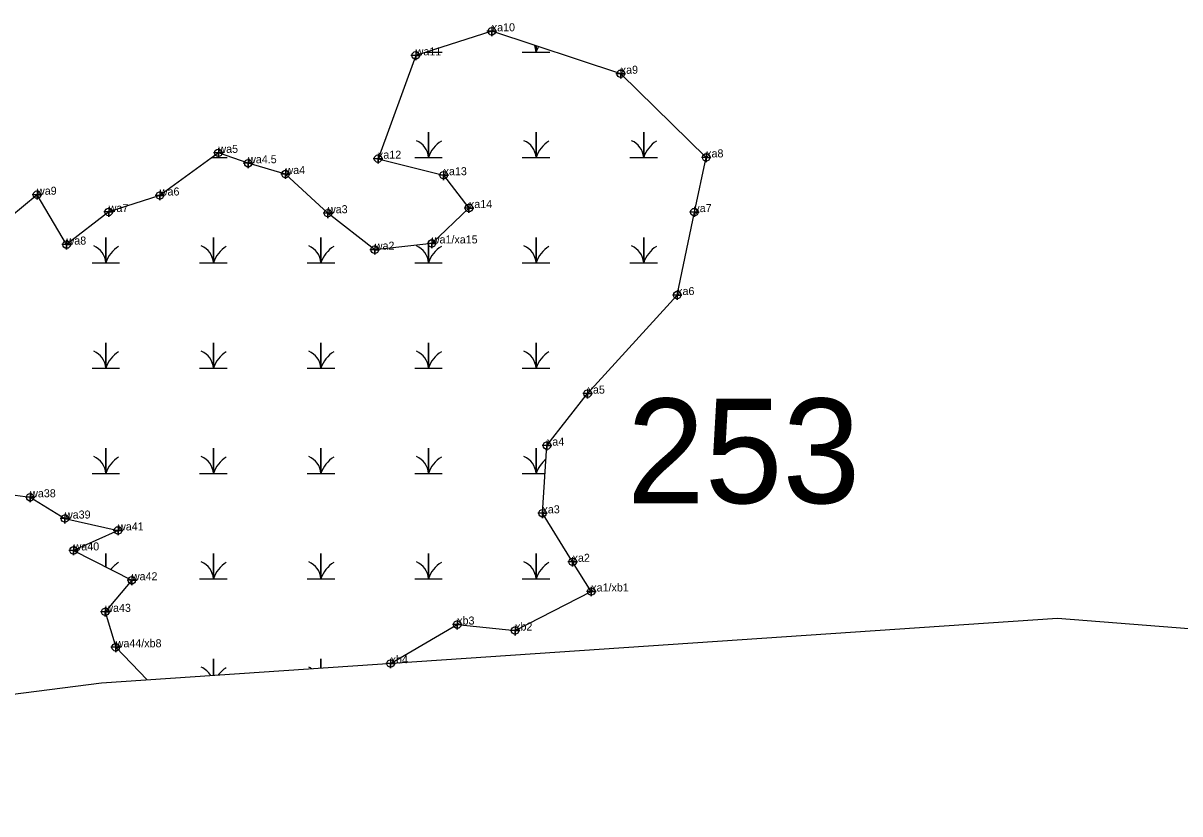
# Model space of a CAD drawing. Extents: x 2071991 to 2268989, y 436479 to 469629.
# Drawn here: x 2212853 to 2213576, y 439016 to 439510 of the extents above; entities that cross this region are included whole.
import ezdxf

# ---------------------------------------------------------------- set-up
doc = ezdxf.new("R2010")
doc.units = 0
for name, color, linetype in [('approx_PSA', 7, 'Continuous'), ('Default', 7, 'Continuous'), ('Exist Environmental Wetland Boundary', 7, 'Continuous'), ('Exist Environmental Wetland Boundary Cogo Comment', 7, 'Continuous'), ('Exist Environmental Wetland Boundary Cogo Point CELL', 7, 'Continuous'), ('Exist Hydro Swamp or Marsh', 7, 'Continuous')]:
    doc.layers.add(name, color=color, linetype=linetype)

msp = doc.modelspace()

# ---------------------------------------------------------------- linework, layer by layer
at = {"layer": 'approx_PSA'}
for p, q in [((2213499.16, 439138.58), (2212901.9, 439098.21)), ((2214828.81, 439033.43), (2213499.16, 439138.58)), ((2212901.9, 439098.21), (2212264.62, 439016.49))]:
    msp.add_line(p, q, dxfattribs=at)
at = {"layer": 'Exist Environmental Wetland Boundary'}
for points in [[(2213082.54, 439110.42), (2213124.12, 439134.72), (2213160.29, 439130.98), (2213207.87, 439155.37), (2213196.21, 439173.91), (2213177.39, 439204.2), (2213180.19, 439246.47), (2213205.6, 439278.95), (2213261.53, 439340.51), (2213272.27, 439392.33), (2213279.66, 439426.48), (2213226.29, 439478.73), (2213145.72, 439505.27), (2213098.17, 439490.21), (2213074.63, 439425.69), (2213115.63, 439415.37), (2213131.46, 439394.86), (2213108.25, 439372.76), (2213072.62, 439368.85), (2213043.38, 439391.64), (2213016.84, 439416.11), (2212993.49, 439422.84), (2212974.92, 439429.33), (2212938.31, 439402.7), (2212906.37, 439392.43), (2212880.06, 439372.05), (2212861.59, 439403.17), (2212835.82, 439381.9)], [(2212829.04, 439218.1), (2212857.31, 439214.22), (2212879.07, 439200.93), (2212912.24, 439193.51), (2212884.45, 439181.03), (2212920.86, 439162.37), (2212904.26, 439142.66), (2212910.75, 439120.54), (2212930.51, 439100.15)]]:
    msp.add_lwpolyline(points, dxfattribs=at)
at = {"layer": 'Exist Environmental Wetland Boundary Cogo Point CELL'}
for points in [[(2213145.72, 439508.27), (2213145.72, 439502.27), (2213145.72, 439505.27), (2213148.72, 439505.27), (2213142.72, 439505.27)], [(2213098.17, 439493.21), (2213098.17, 439487.21), (2213098.17, 439490.21), (2213101.17, 439490.21), (2213095.17, 439490.21)], [(2213226.29, 439481.73), (2213226.29, 439475.73), (2213226.29, 439478.73), (2213229.29, 439478.73), (2213223.29, 439478.73)], [(2212974.92, 439432.33), (2212974.92, 439426.33), (2212974.92, 439429.33), (2212977.92, 439429.33), (2212971.92, 439429.33)], [(2212993.49, 439425.84), (2212993.49, 439419.84), (2212993.49, 439422.84), (2212996.49, 439422.84), (2212990.49, 439422.84)], [(2213074.63, 439428.69), (2213074.63, 439422.69), (2213074.63, 439425.69), (2213077.63, 439425.69), (2213071.63, 439425.69)], [(2213279.66, 439429.48), (2213279.66, 439423.48), (2213279.66, 439426.48), (2213282.66, 439426.48), (2213276.66, 439426.48)], [(2213016.84, 439419.11), (2213016.84, 439413.11), (2213016.84, 439416.11), (2213019.84, 439416.11), (2213013.84, 439416.11)], [(2213115.63, 439418.37), (2213115.63, 439412.37), (2213115.63, 439415.37), (2213118.63, 439415.37), (2213112.63, 439415.37)], [(2212861.59, 439406.17), (2212861.59, 439400.17), (2212861.59, 439403.17), (2212864.59, 439403.17), (2212858.59, 439403.17)], [(2212938.31, 439405.7), (2212938.31, 439399.7), (2212938.31, 439402.7), (2212941.31, 439402.7), (2212935.31, 439402.7)], [(2213131.46, 439397.86), (2213131.46, 439391.86), (2213131.46, 439394.86), (2213134.46, 439394.86), (2213128.46, 439394.86)], [(2212906.37, 439395.43), (2212906.37, 439389.43), (2212906.37, 439392.43), (2212909.37, 439392.43), (2212903.37, 439392.43)], [(2213043.38, 439394.64), (2213043.38, 439388.64), (2213043.38, 439391.64), (2213046.38, 439391.64), (2213040.38, 439391.64)], [(2213272.27, 439395.33), (2213272.27, 439389.33), (2213272.27, 439392.33), (2213275.27, 439392.33), (2213269.27, 439392.33)], [(2212880.06, 439375.05), (2212880.06, 439369.05), (2212880.06, 439372.05), (2212883.06, 439372.05), (2212877.06, 439372.05)], [(2213108.25, 439375.76), (2213108.25, 439369.76), (2213108.25, 439372.76), (2213111.25, 439372.76), (2213105.25, 439372.76)], [(2213072.62, 439371.85), (2213072.62, 439365.85), (2213072.62, 439368.85), (2213075.62, 439368.85), (2213069.62, 439368.85)], [(2213261.53, 439343.51), (2213261.53, 439337.51), (2213261.53, 439340.51), (2213264.53, 439340.51), (2213258.53, 439340.51)], [(2213205.6, 439281.95), (2213205.6, 439275.95), (2213205.6, 439278.95), (2213208.6, 439278.95), (2213202.6, 439278.95)], [(2213180.19, 439249.47), (2213180.19, 439243.47), (2213180.19, 439246.47), (2213183.19, 439246.47), (2213177.19, 439246.47)], [(2212857.31, 439217.22), (2212857.31, 439211.22), (2212857.31, 439214.22), (2212860.31, 439214.22), (2212854.31, 439214.22)], [(2212879.07, 439203.93), (2212879.07, 439197.93), (2212879.07, 439200.93), (2212882.07, 439200.93), (2212876.07, 439200.93)], [(2213177.39, 439207.2), (2213177.39, 439201.2), (2213177.39, 439204.2), (2213180.39, 439204.2), (2213174.39, 439204.2)], [(2212912.24, 439196.51), (2212912.24, 439190.51), (2212912.24, 439193.51), (2212915.24, 439193.51), (2212909.24, 439193.51)], [(2212884.45, 439184.03), (2212884.45, 439178.03), (2212884.45, 439181.03), (2212887.45, 439181.03), (2212881.45, 439181.03)], [(2213196.21, 439176.91), (2213196.21, 439170.91), (2213196.21, 439173.91), (2213199.21, 439173.91), (2213193.21, 439173.91)], [(2212920.86, 439165.37), (2212920.86, 439159.37), (2212920.86, 439162.37), (2212923.86, 439162.37), (2212917.86, 439162.37)], [(2213207.87, 439158.37), (2213207.87, 439152.37), (2213207.87, 439155.37), (2213210.87, 439155.37), (2213204.87, 439155.37)], [(2212904.26, 439145.66), (2212904.26, 439139.66), (2212904.26, 439142.66), (2212907.26, 439142.66), (2212901.26, 439142.66)], [(2213124.12, 439137.72), (2213124.12, 439131.72), (2213124.12, 439134.72), (2213127.12, 439134.72), (2213121.12, 439134.72)], [(2213160.29, 439133.98), (2213160.29, 439127.98), (2213160.29, 439130.98), (2213163.29, 439130.98), (2213157.29, 439130.98)], [(2212910.75, 439123.54), (2212910.75, 439117.54), (2212910.75, 439120.54), (2212913.75, 439120.54), (2212907.75, 439120.54)], [(2213082.52, 439113.41), (2213082.52, 439107.41), (2213082.52, 439110.41), (2213085.52, 439110.41), (2213079.52, 439110.41)]]:
    msp.add_lwpolyline(points, dxfattribs=at)
for centre in [(2213145.72, 439505.27), (2213098.17, 439490.21), (2213226.29, 439478.73), (2212974.92, 439429.33), (2213074.63, 439425.69), (2213279.66, 439426.48), (2212993.49, 439422.84), (2213016.84, 439416.11), (2213115.63, 439415.37), (2212861.59, 439403.17), (2212938.31, 439402.7), (2213131.46, 439394.86), (2212906.37, 439392.43), (2213043.38, 439391.64), (2213272.27, 439392.33), (2213108.25, 439372.76), (2212880.06, 439372.05), (2213072.62, 439368.85), (2213261.53, 439340.51), (2213205.6, 439278.95), (2213180.19, 439246.47), (2212857.31, 439214.22), (2212879.07, 439200.93), (2213177.39, 439204.2), (2212912.24, 439193.51), (2212884.45, 439181.03), (2213196.21, 439173.91), (2212920.86, 439162.37), (2213207.87, 439155.37), (2212904.26, 439142.66), (2213124.12, 439134.72), (2213160.29, 439130.98), (2212910.75, 439120.54), (2213082.52, 439110.41)]:
    msp.add_circle(centre, 2.34, dxfattribs=at)
at = {"layer": 'Exist Hydro Swamp or Marsh'}
for points in [[(2213104.58, 439492.24), (2213106.2, 439492.24), (2213106.2, 439492.75)], [(2213106.2, 439492.75), (2213106.2, 439492.24), (2213114.8, 439492.24)], [(2213164.8, 439492.24), (2213173.4, 439492.24), (2213173.4, 439496.15)], [(2213173.4, 439496.15), (2213173.4, 439492.24), (2213182.01, 439492.24)], [(2213097.6, 439426.46), (2213106.2, 439426.46), (2213106.2, 439442.24), (2213106.2, 439426.46), (2213114.8, 439426.46)], [(2213164.8, 439426.46), (2213173.4, 439426.46), (2213173.4, 439442.24), (2213173.4, 439426.46), (2213182.01, 439426.46)], [(2213232.01, 439426.46), (2213240.61, 439426.46), (2213240.61, 439442.24), (2213240.61, 439426.46), (2213249.21, 439426.46)], [(2212970.97, 439426.46), (2212971.79, 439426.46), (2212971.79, 439427.06)], [(2212971.79, 439427.06), (2212971.79, 439426.46), (2212980.4, 439426.46)], [(2212895.99, 439360.68), (2212904.59, 439360.68), (2212904.59, 439376.46), (2212904.59, 439360.68), (2212913.19, 439360.68)], [(2212963.19, 439360.68), (2212971.79, 439360.68), (2212971.79, 439376.46), (2212971.79, 439360.68), (2212980.4, 439360.68)], [(2213030.4, 439360.68), (2213039, 439360.68), (2213039, 439376.46), (2213039, 439360.68), (2213047.6, 439360.68)], [(2213164.8, 439360.68), (2213173.4, 439360.68), (2213173.4, 439376.46), (2213173.4, 439360.68), (2213182.01, 439360.68)], [(2213232.01, 439360.68), (2213240.61, 439360.68), (2213240.61, 439376.46), (2213240.61, 439360.68), (2213249.21, 439360.68)], [(2213097.6, 439360.68), (2213106.2, 439360.68), (2213106.2, 439372.54)], [(2213106.2, 439372.54), (2213106.2, 439360.68), (2213114.8, 439360.68)], [(2212895.99, 439294.89), (2212904.59, 439294.89), (2212904.59, 439310.68), (2212904.59, 439294.89), (2212913.19, 439294.89)], [(2212963.19, 439294.89), (2212971.79, 439294.89), (2212971.79, 439310.68), (2212971.79, 439294.89), (2212980.4, 439294.89)], [(2213030.4, 439294.89), (2213039, 439294.89), (2213039, 439310.68), (2213039, 439294.89), (2213047.6, 439294.89)], [(2213097.6, 439294.89), (2213106.2, 439294.89), (2213106.2, 439310.68), (2213106.2, 439294.89), (2213114.8, 439294.89)], [(2213164.8, 439294.89), (2213173.4, 439294.89), (2213173.4, 439310.68), (2213173.4, 439294.89), (2213182.01, 439294.89)], [(2212895.99, 439229.11), (2212904.59, 439229.11), (2212904.59, 439244.89), (2212904.59, 439229.11), (2212913.19, 439229.11)], [(2212963.19, 439229.11), (2212971.79, 439229.11), (2212971.79, 439244.89), (2212971.79, 439229.11), (2212980.4, 439229.11)], [(2213030.4, 439229.11), (2213039, 439229.11), (2213039, 439244.89), (2213039, 439229.11), (2213047.6, 439229.11)], [(2213097.6, 439229.11), (2213106.2, 439229.11), (2213106.2, 439244.89), (2213106.2, 439229.11), (2213114.8, 439229.11)], [(2213164.8, 439229.11), (2213173.4, 439229.11), (2213173.4, 439244.89), (2213173.4, 439229.11), (2213179.04, 439229.11)], [(2212904.59, 439170.71), (2212904.59, 439179.11), (2212904.59, 439170.71)], [(2212963.19, 439163.33), (2212971.79, 439163.33), (2212971.79, 439179.11), (2212971.79, 439163.33), (2212980.4, 439163.33)], [(2213030.4, 439163.33), (2213039, 439163.33), (2213039, 439179.11), (2213039, 439163.33), (2213047.6, 439163.33)], [(2213097.6, 439163.33), (2213106.2, 439163.33), (2213106.2, 439179.11), (2213106.2, 439163.33), (2213114.8, 439163.33)], [(2213164.8, 439163.33), (2213173.4, 439163.33), (2213173.4, 439179.11), (2213173.4, 439163.33), (2213182.01, 439163.33)], [(2212971.79, 439102.94), (2212971.79, 439113.33), (2212971.79, 439102.94)], [(2213039, 439107.48), (2213039, 439113.33), (2213039, 439107.48)]]:
    msp.add_lwpolyline(points, dxfattribs=at)
for centre, radius, start, end in [((2213093.93, 439491.35), 12.3, 4.14034, 6.4797), ((2213124.44, 439486.18), 19.22, 159.79418, 161.62219), ((2213161.14, 439491.35), 12.3, 4.14034, 24.84161), ((2213191.65, 439486.18), 19.22, 150.4669, 161.62219), ((2213093.93, 439425.57), 12.3, 4.14034, 67.53497), ((2213124.44, 439420.4), 19.22, 122.12745, 161.62219), ((2213161.14, 439425.57), 12.3, 4.14034, 67.53497), ((2213191.65, 439420.4), 19.22, 122.12745, 161.62219), ((2213228.34, 439425.57), 12.3, 4.14034, 67.53497), ((2213258.85, 439420.4), 19.22, 122.12745, 161.62219), ((2212959.53, 439425.57), 12.3, 4.14034, 6.76931), ((2212990.04, 439420.4), 19.22, 159.0526, 161.62219), ((2212892.32, 439359.79), 12.3, 4.14034, 67.53497), ((2212922.83, 439354.61), 19.22, 122.12745, 161.62219), ((2212959.53, 439359.79), 12.3, 4.14034, 67.53497), ((2212990.04, 439354.61), 19.22, 122.12745, 161.62219), ((2213026.73, 439359.79), 12.3, 4.14034, 67.53497), ((2213057.24, 439354.61), 19.22, 122.12745, 161.62219), ((2213093.93, 439359.79), 12.3, 4.14034, 67.53497), ((2213124.44, 439354.61), 19.22, 122.12745, 161.62219), ((2213161.14, 439359.79), 12.3, 4.14034, 67.53497), ((2213191.65, 439354.61), 19.22, 122.12745, 161.62219), ((2213228.34, 439359.79), 12.3, 4.14034, 67.53497), ((2213258.85, 439354.61), 19.22, 122.12745, 161.62219), ((2212892.32, 439294.01), 12.3, 4.14034, 67.53497), ((2212922.83, 439288.83), 19.22, 122.12745, 161.62219), ((2212959.53, 439294.01), 12.3, 4.14034, 67.53497), ((2212990.04, 439288.83), 19.22, 122.12745, 161.62219), ((2213026.73, 439294.01), 12.3, 4.14034, 67.53497), ((2213057.24, 439288.83), 19.22, 122.12745, 161.62219), ((2213093.93, 439294.01), 12.3, 4.14034, 67.53497), ((2213124.44, 439288.83), 19.22, 122.12745, 161.62219), ((2213161.14, 439294.01), 12.3, 4.14034, 67.53497), ((2213191.65, 439288.83), 19.22, 122.12745, 161.62219), ((2212892.32, 439228.23), 12.3, 4.14034, 67.53497), ((2212922.83, 439223.05), 19.22, 122.12745, 161.62219), ((2212959.53, 439228.23), 12.3, 4.14034, 67.53497), ((2212990.04, 439223.05), 19.22, 122.12745, 161.62219), ((2213026.73, 439228.23), 12.3, 4.14034, 67.53497), ((2213057.24, 439223.05), 19.22, 122.12745, 161.62219), ((2213093.93, 439228.23), 12.3, 4.14034, 67.53497), ((2213124.44, 439223.05), 19.22, 122.12745, 161.62219), ((2213161.14, 439228.23), 12.3, 4.14034, 67.53497), ((2213191.65, 439223.05), 19.22, 128.68506, 161.62219), ((2212922.83, 439157.27), 19.22, 122.12745, 141.96493), ((2212959.53, 439162.45), 12.3, 4.14034, 67.53497), ((2212990.04, 439157.27), 19.22, 122.12745, 161.62219), ((2213026.73, 439162.45), 12.3, 4.14034, 67.53497), ((2213057.24, 439157.27), 19.22, 122.12745, 161.62219), ((2213093.93, 439162.45), 12.3, 4.14034, 67.53497), ((2213124.44, 439157.27), 19.22, 122.12745, 161.62219), ((2213161.14, 439162.45), 12.3, 4.14034, 67.53497), ((2213191.65, 439157.27), 19.22, 122.12745, 161.62219), ((2212959.53, 439096.66), 12.3, 30.07741, 67.53497), ((2212990.04, 439091.49), 19.22, 122.12745, 142.71309), ((2213026.73, 439096.66), 12.3, 57.97542, 67.53497)]:
    msp.add_arc(centre, radius, start, end, dxfattribs=at)

# ---------------------------------------------------------------- texts
at = {"layer": 'Default'}
msp.add_text('253', height=65.34, dxfattribs=at).set_placement((2213230.18, 439210.51))
at = {"layer": 'Exist Environmental Wetland Boundary Cogo Comment'}
for s, p in [('xa10', (2213145.72, 439505.27)), ('wa11', (2213098.17, 439490.21)), ('xa9', (2213226.29, 439478.73)), ('wa5', (2212974.92, 439429.33)), ('wa4.5', (2212993.49, 439422.84)), ('xa12', (2213074.63, 439425.69)), ('xa8', (2213279.66, 439426.48)), ('wa4', (2213016.84, 439416.11)), ('xa13', (2213115.63, 439415.37)), ('wa9', (2212861.59, 439403.17)), ('wa6', (2212938.31, 439402.7)), ('wa7', (2212906.37, 439392.43)), ('wa3', (2213043.38, 439391.64)), ('xa14', (2213131.46, 439394.86)), ('ya7', (2213272.27, 439392.33)), ('wa8', (2212880.06, 439372.05)), ('wa1/xa15', (2213108.25, 439372.76)), ('wa2', (2213072.62, 439368.85)), ('xa6', (2213261.53, 439340.51)), ('xa5', (2213205.6, 439278.95)), ('xa4', (2213180.19, 439246.47)), ('wa38', (2212857.31, 439214.22)), ('xa3', (2213177.39, 439204.2)), ('wa39', (2212879.07, 439200.93)), ('wa41', (2212912.24, 439193.51)), ('wa40', (2212884.45, 439181.03)), ('xa2', (2213196.21, 439173.91)), ('wa42', (2212920.86, 439162.37)), ('xa1/xb1', (2213207.87, 439155.37)), ('wa43', (2212904.26, 439142.66)), ('xb3', (2213124.12, 439134.72)), ('xb2', (2213160.29, 439130.98)), ('wa44/xb8', (2212910.75, 439120.54)), ('xb4', (2213082.52, 439110.41))]:
    msp.add_text(s, height=5, dxfattribs=at).set_placement(p)

doc.saveas('drawing.dxf')
